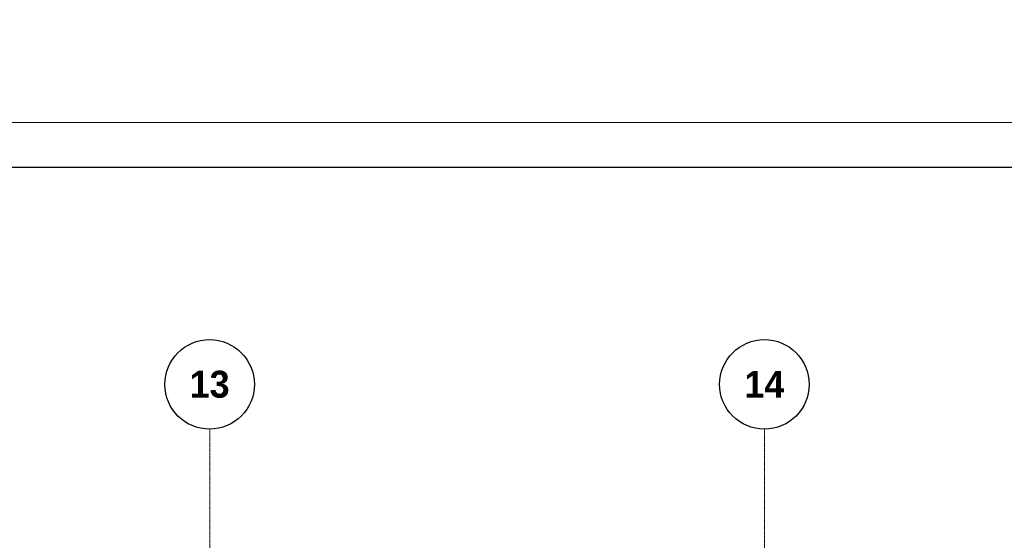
# Model space of a CAD drawing. Header units: millimetres. Extents: x -42044588 to 856694, y -806701 to 941911.
# Tile 318 of 656: x 46763 to 57767, y -263057 to -257242. Entities that reach past the tile are written whole.
import ezdxf

# ---------------------------------------------------------------- set-up
doc = ezdxf.new("R2010")
doc.units = ezdxf.units.MM
doc.linetypes.add('______5', pattern=[1100, 800, -100, 100, -100])
doc.linetypes.add('осевая', pattern=[50.8, 31.75, -6.35, 6.35, -6.35])
doc.layers.add('0 @ 100', color=7, linetype='Continuous')
doc.layers.add('ТОЛСТЫЕ_ОСНОВНЫЕ', color=6, linetype='Continuous')
for name, color, linetype, lineweight in [('Оси', 40, '______5', 18), ('РАЗМЕРЫ', 1, 'Continuous', 9), ('ТОНКИЕ', 7, 'Continuous', 9)]:
    doc.layers.add(name, color=color, linetype=linetype, lineweight=lineweight)
doc.styles.add('Century Gothic', font='GOTHIC.TTF')
doc.styles.add('ГОСТ', font='GOST_Common.ttf')

# ---------------------------------------------------------------- blocks, each defined once
blk = doc.blocks.new('*U6686')
at = {"layer": 'ТОЛСТЫЕ_ОСНОВНЫЕ', "color": 6}
blk.add_lwpolyline([(20, 5), (886, 5), (886, 415), (20, 415)], close=True, dxfattribs=at)
at = {"layer": 'ТОНКИЕ'}
blk.add_lwpolyline([(0, 0), (891, 0), (891, 420), (0, 420)], close=True, dxfattribs=at)
blk = doc.blocks.new('NSY101')
at = {"color": 0, "linetype": 'ByBlock', "lineweight": -2}
blk.add_circle((0, 0), 50, dxfattribs=at)
blk = doc.blocks.new('СЛОЖНЫЙ_ОБЪЕКТ_20')
at = {"layer": 'Оси', "color": 16, "linetype": 'Continuous', "lineweight": 25, "transparency": 33554687, "xscale": 9.999999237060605, "yscale": 9.999999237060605, "zscale": 9.999999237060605}
blk.add_blockref('NSY101', (45313, -989), dxfattribs=at)
at = {"layer": 'Оси', "color": 16, "linetype": 'Continuous', "lineweight": 25, "transparency": 33554687, "insert": (45313, -989), "char_height": 300, "width": 620, "attachment_point": 5, "style": 'Century Gothic'}
blk.add_mtext('\\A1;{\\fCentury Gothic|i0|b1;\\H300.000000;\\W1.000000;\\C16;13}\\P', dxfattribs=at)
blk = doc.blocks.new('СЛОЖНЫЙ_ОБЪЕКТ_21')
at = {"layer": 'Оси', "color": 16, "linetype": 'Continuous', "lineweight": 25, "transparency": 33554687, "xscale": 9.999999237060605, "yscale": 9.999999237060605, "zscale": 9.999999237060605}
blk.add_blockref('NSY101', (51513, -989), dxfattribs=at)
at = {"layer": 'Оси', "color": 16, "linetype": 'Continuous', "lineweight": 25, "transparency": 33554687, "insert": (51513, -989), "char_height": 300, "width": 620, "attachment_point": 5, "style": 'Century Gothic'}
blk.add_mtext('\\A1;{\\fCentury Gothic|i0|b1;\\H300.000000;\\W1.000000;\\C16;14}\\P', dxfattribs=at)
blk = doc.blocks.new('оси блок 2')
at = {"layer": 'Оси', "color": 16, "linetype": 'осевая', "lineweight": 0, "ltscale": 0.25, "transparency": 33554687}
for p, q in [((-45104.7, -322543), (-45104.7, -347914.1)), ((-38904.7, -322543), (-38904.7, -347914.1))]:
    blk.add_line(p, q, dxfattribs=at)
at = {"layer": 'Оси', "color": 16, "linetype": 'Continuous', "lineweight": 25, "transparency": 33554687}
for name in ['СЛОЖНЫЙ_ОБЪЕКТ_20', 'СЛОЖНЫЙ_ОБЪЕКТ_21']:
    blk.add_blockref(name, (-90418.2, -321053.5), dxfattribs=at)

msp = doc.modelspace()

# ---------------------------------------------------------------- block references
at = {"xscale": 100, "yscale": 100, "zscale": 100}
msp.add_blockref('*U6686', (42.049, -300391.654), dxfattribs=at)
at = {"layer": 'РАЗМЕРЫ'}
msp.add_blockref('оси блок 2', (93991.058, 60727.13), dxfattribs=at)

# ---------------------------------------------------------------- texts
at = {"layer": '0 @ 100', "insert": (-39552.237, -237043.75), "char_height": 300, "width": 18500, "attachment_point": 1, "style": 'ГОСТ'}
msp.add_mtext('\\pi-900,l900,t900;{\\C7;1.^IАрмирование монолитной плиты  состоит из основного армирования ∅10 А500С с шагом  200х200мм  в нижней зоне, основного армирования ∅10 А500С с шагом  200х200мм  в  верхней зоне и дополнительного армирования, указанного на схемах армирования.\\P2.^IАрмирование плиты предусмотрено отдельными  стержнями заводской длины по осям Х и Y. При недостатке заводской длины стержней для армирования плиты, стыки стержней осуществлять внахлестку без  сварки. Стыки арматуры внахлестку должны располагаться вразбежку (через шаг). См. деталь стыковки арматуры.\\P3.^IВерхнюю и нижнюю арматуру вязать вязальной проволокой через пересечение.  Стержни основной и дополнительной арматуры укладывать в соответствии с сечениями .\\P4.^IПо периметру плиты и у отверстий  у концов основной арматуры устанавливать П-образные элементы Ск1.\\P5.^IПозиции со знаком "*" укладываются с шагом 100 мм\\P6.^IДля фиксации в проектном положении стержней верхней сетки устанавливать фиксаторы Ф1 с шагом 600х600мм.\\P7.^IДиаметр оправки стержня при d<20мм - 5d, при d≥20мм - 8d\\P8.^IКаркасы поперечного армирования устанавливаются до начала устройство верхней сетки армирования.\\P9.^IОбрамления отверстий см. лист 8. В местах расположения отверстий осуществить прерывания основной и дополнительной сеток арматуры. Отверстия обрамляются двумя стержнями арматуры, расход стали на обрамление учтен на листе 25.\\P10.^IПроемы размерами до 300х300 допускается выполнять по месту методом алмазного бурения.\\P11.^IСечения 3-3;4-4;5-5 см. лист 8.}', dxfattribs=at)

doc.saveas('drawing.dxf')
